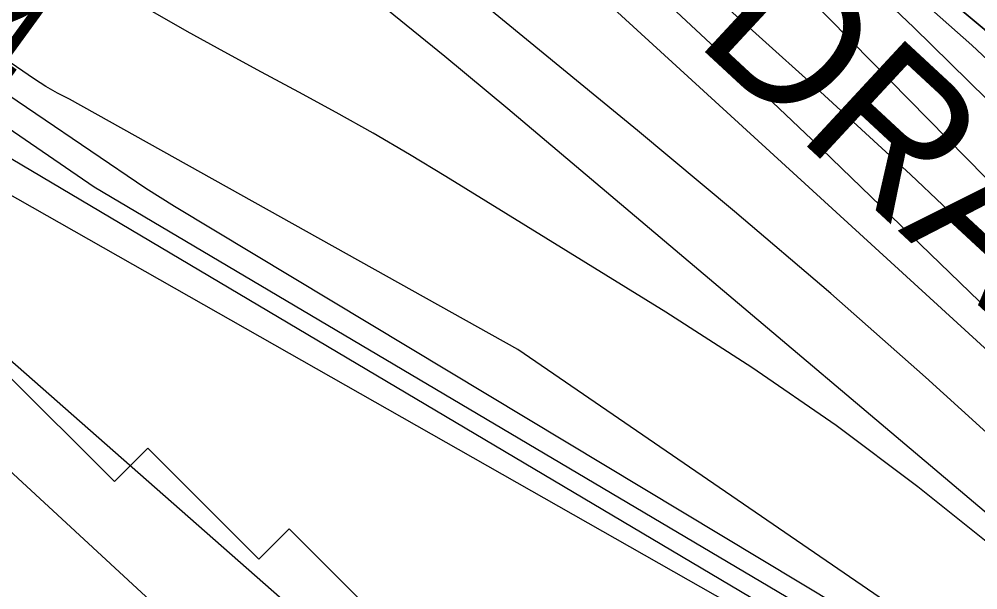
# Model space of a CAD drawing. Extents: x 3704301 to 3742427, y 506229 to 532009.
# Drawn here: x 3727772 to 3728437, y 518866 to 519262 of the extents above; entities that cross this region are included whole.
import ezdxf

# ---------------------------------------------------------------- set-up
doc = ezdxf.new("R2010")
doc.units = 0
for name, color, linetype in [('V-RIVR-RANG', 7, 'Continuous'), ('V-RRAP-RVMT', 7, 'Continuous'), ('V-TOPO-DPTH', 7, 'Continuous'), ('V-TOPO-MAJR', 7, 'Continuous'), ('V-TOPO-MINR', 7, 'Continuous'), ('V-TRAN-LOCK', 7, 'Continuous')]:
    doc.layers.add(name, color=color, linetype=linetype)

msp = doc.modelspace()

# ---------------------------------------------------------------- linework, layer by layer
at = {"layer": 'V-RRAP-RVMT'}
for p, q in [((3727760.81, 519018.33), (3727837.88, 518941.25)), ((3727837.88, 518941.25), (3727861.08, 518964.46)), ((3727861.08, 518964.46), (3727938.16, 518887.38)), ((3727938.16, 518887.38), (3727959.26, 518908.49)), ((3727959.26, 518908.49), (3728036.34, 518831.41))]:
    msp.add_line(p, q, dxfattribs=at)
at = {"layer": 'V-TOPO-DPTH'}
for points in [[(3728689.6, 518862.35), (3728673.13, 518879.14), (3728656.6, 518895.86), (3728639.94, 518912.46), (3728623.22, 518928.99), (3728524.36, 519025.98), (3728457.69, 519090.45), (3728390.38, 519154.25), (3728322.15, 519217.05), (3728253.29, 519279.19), (3727987.63, 519515.38), (3727966.89, 519533.27), (3727945.81, 519550.73), (3727924.22, 519567.56), (3727902.29, 519583.97), (3727219.94, 520078.63), (3726929.39, 520168.42), (3726842.73, 520195.47), (3726756.18, 520222.86), (3726669.8, 520250.75), (3726583.52, 520278.97), (3726441.39, 520325.92)], [(3726441.39, 520325.92), (3726583.52, 520278.97), (3726669.8, 520250.75), (3726756.18, 520222.86), (3726842.73, 520195.47), (3726929.39, 520168.42), (3727219.94, 520078.63), (3727902.29, 519583.97), (3727924.22, 519567.56), (3727945.81, 519550.73), (3727966.89, 519533.27), (3727987.63, 519515.38), (3728253.29, 519279.19), (3728322.15, 519217.05), (3728390.38, 519154.25), (3728457.69, 519090.45), (3728524.36, 519025.98), (3728623.22, 518928.99), (3728639.94, 518912.46), (3728656.6, 518895.86), (3728673.13, 518879.14), (3728689.6, 518862.35)], [(3728455.53, 519138.81), (3728402.55, 519192.7), (3728349.6, 519246.62), (3728296.69, 519300.59), (3728243.81, 519354.57), (3728189.47, 519410.09), (3728156.22, 519443.14), (3728122.37, 519475.56), (3728087.65, 519507.04), (3728052.34, 519537.88), (3727990.59, 519590.34), (3727985.66, 519594.41), (3727980.67, 519598.4), (3727975.57, 519602.25), (3727970.41, 519606.02), (3727906.69, 519651.18), (3727869.42, 519677.17), (3727831.89, 519702.77), (3727793.97, 519727.79), (3727755.78, 519752.41), (3727235.23, 520082.38)], [(3727235.23, 520082.38), (3727755.78, 519752.41), (3727793.97, 519727.79), (3727831.89, 519702.77), (3727869.42, 519677.17), (3727906.69, 519651.18), (3727970.41, 519606.02), (3727975.57, 519602.25), (3727980.67, 519598.4), (3727985.66, 519594.41), (3727990.59, 519590.34), (3728052.34, 519537.88), (3728087.65, 519507.04), (3728122.37, 519475.56), (3728156.22, 519443.14), (3728189.47, 519410.09), (3728243.81, 519354.57), (3728296.69, 519300.59), (3728349.6, 519246.62), (3728402.55, 519192.7), (3728455.53, 519138.81)], [(3728469.12, 519181.42), (3728392.56, 519256.62), (3728314.75, 519330.47), (3728235.04, 519402.26), (3728154.08, 519472.7), (3728012.21, 519592.93), (3728001.12, 519602.08), (3727989.88, 519611.03), (3727978.4, 519619.69), (3727966.77, 519628.15), (3727825.85, 519727.82), (3727742.99, 519784.97), (3727659.26, 519840.79), (3727574.25, 519894.61), (3727488.36, 519947.1), (3727252.89, 520087.21)], [(3727252.89, 520087.21), (3727488.36, 519947.1), (3727574.25, 519894.61), (3727659.26, 519840.79), (3727742.99, 519784.97), (3727825.85, 519727.82), (3727966.77, 519628.15), (3727978.4, 519619.69), (3727989.88, 519611.03), (3728001.12, 519602.08), (3728012.21, 519592.93), (3728154.08, 519472.7), (3728235.04, 519402.26), (3728314.75, 519330.47), (3728392.56, 519256.62), (3728469.12, 519181.42)], [(3727369.97, 520050.95), (3727432.01, 520014.77), (3727493.27, 519977.35), (3727553.36, 519938.08), (3727612.67, 519897.57), (3727963.12, 519650.25), (3727981.24, 519637.13), (3727999.13, 519623.72), (3728016.69, 519609.87), (3728034.03, 519595.74), (3728477.97, 519224.69)], [(3728477.97, 519224.69), (3728034.03, 519595.74), (3728016.69, 519609.87), (3727999.13, 519623.72), (3727981.24, 519637.13), (3727963.12, 519650.25), (3727612.67, 519897.57), (3727553.36, 519938.08), (3727493.27, 519977.35), (3727432.01, 520014.77), (3727369.97, 520050.95)]]:
    msp.add_lwpolyline(points, dxfattribs=at)
at = {"layer": 'V-TOPO-MAJR'}
for points in [[(3728623.03, 518887.75), (3728321.82, 519178.6), (3728258.32, 519239.04), (3728194.24, 519298.87), (3728129.32, 519357.76), (3728063.82, 519416.04), (3727954.45, 519511.96), (3727943.09, 519521.65), (3727931.54, 519531.13), (3727919.74, 519540.28), (3727907.77, 519549.22), (3727698.67, 519700.81), (3727616.25, 519758.68), (3727532.72, 519814.84), (3727447.53, 519868.45), (3727361.23, 519920.36), (3727216.47, 520004.47), (3727201.56, 520012.73), (3727186.45, 520020.59)], [(3728475.88, 518787.47), (3728117.9, 519032.88), (3727806.79, 519206.75), (3727798.48, 519210.88), (3727790.43, 519215.53), (3727782.57, 519220.51), (3727740.28, 519249.17)]]:
    msp.add_lwpolyline(points, dxfattribs=at)
at = {"layer": 'V-TOPO-MINR'}
for points in [[(3728689.6, 518862.35), (3728673.13, 518879.14), (3728656.6, 518895.86), (3728639.94, 518912.46), (3728623.22, 518928.99), (3728524.36, 519025.98), (3728457.69, 519090.45), (3728390.38, 519154.25), (3728322.15, 519217.05), (3728253.29, 519279.19), (3727987.63, 519515.38), (3727966.89, 519533.27), (3727945.81, 519550.73), (3727924.22, 519567.56), (3727902.29, 519583.97), (3727219.94, 520078.63), (3726929.39, 520168.42), (3726842.73, 520195.47), (3726756.18, 520222.86), (3726669.8, 520250.75), (3726583.52, 520278.97), (3726441.39, 520325.92)], [(3728465.89, 518954.83), (3728400.76, 519013.63), (3728334.99, 519071.69), (3728268.25, 519128.65), (3728200.88, 519184.87), (3727899.22, 519432.32), (3727886.71, 519442.42), (3727874.09, 519452.38), (3727861.31, 519462.13), (3727848.42, 519471.75), (3727544.13, 519695.01), (3727479.81, 519740.67), (3727414.59, 519784.97), (3727348.01, 519827.21), (3727280.54, 519868.08), (3727186.39, 519923.13), (3727165.12, 519935.07), (3727143.6, 519946.5), (3727121.68, 519957.17), (3727099.51, 519967.33), (3726819.43, 520089.8)], [(3728506.99, 519174.81), (3728432.9, 519244.01), (3728357.18, 519311.43), (3728280.38, 519377.67), (3728023.1, 519594.31), (3728008.89, 519605.96), (3727994.5, 519617.37), (3727979.82, 519628.41), (3727964.95, 519639.2), (3727738.15, 519799.44), (3727657.23, 519854.98), (3727575.36, 519909.02), (3727492.05, 519960.84), (3727407.79, 520011.16), (3727268.75, 520091.66)], [(3728455.53, 519138.81), (3728402.55, 519192.7), (3728349.6, 519246.62), (3728296.69, 519300.59), (3728243.81, 519354.57), (3728189.47, 519410.09), (3728156.22, 519443.14), (3728122.37, 519475.56), (3728087.65, 519507.04), (3728052.34, 519537.88), (3727990.59, 519590.34), (3727985.66, 519594.41), (3727980.67, 519598.4), (3727975.57, 519602.25), (3727970.41, 519606.02), (3727906.69, 519651.18), (3727869.42, 519677.17), (3727831.89, 519702.77), (3727793.97, 519727.79), (3727755.78, 519752.41), (3727235.23, 520082.38)], [(3728469.12, 519181.42), (3728392.56, 519256.62), (3728314.75, 519330.47), (3728235.04, 519402.26), (3728154.08, 519472.7), (3728012.21, 519592.93), (3728001.12, 519602.08), (3727989.88, 519611.03), (3727978.4, 519619.69), (3727966.77, 519628.15), (3727825.85, 519727.82), (3727742.99, 519784.97), (3727659.26, 519840.79), (3727574.25, 519894.61), (3727488.36, 519947.1), (3727252.89, 520087.21)], [(3728477.97, 519224.69), (3728034.03, 519595.74), (3728016.69, 519609.87), (3727999.13, 519623.72), (3727981.24, 519637.13), (3727963.12, 519650.25), (3727612.67, 519897.57), (3727553.36, 519938.08), (3727493.27, 519977.35), (3727432.01, 520014.77), (3727369.97, 520050.95)], [(3728550.16, 518828.94), (3728110.84, 519199.98), (3728067.22, 519236.22), (3728023.21, 519271.98), (3727978.63, 519307.02), (3727933.66, 519341.58), (3727859.71, 519397.47), (3727851.45, 519403.74), (3727843.2, 519410.04), (3727834.98, 519416.37), (3727826.78, 519422.72), (3727745.91, 519485.63), (3727697.02, 519523.1), (3727647.77, 519560.08), (3727597.99, 519596.34), (3727547.84, 519632.11), (3727149.36, 519912.03), (3727140.04, 519918.2), (3727130.51, 519924.01), (3727120.67, 519929.28), (3727110.62, 519934.19), (3727004.4, 519982.5), (3726940.68, 520010.23), (3726876.4, 520036.56)], [(3728623, 518868.27), (3727989.62, 519447.87), (3727977.72, 519458.66), (3727965.76, 519469.38), (3727953.71, 519480), (3727941.6, 519490.55), (3727921.06, 519508.29), (3727919.15, 519509.89), (3727917.22, 519511.46), (3727915.25, 519512.98), (3727913.25, 519514.47), (3727884.24, 519535.5), (3727867.63, 519547.35), (3727850.9, 519559.02), (3727834, 519570.44), (3727816.97, 519581.69), (3727181.03, 519994.74), (3727177.49, 519996.92), (3727173.88, 519998.99), (3727170.18, 520000.87), (3727166.42, 520002.64), (3727132.59, 520017.54), (3727111.8, 520026.51)], [(3728476.76, 518772.99), (3727879.67, 519132.06), (3727859.7, 519144.66), (3727744.93, 519222.46), (3727732.11, 519231.37), (3727719.44, 519240.46), (3727706.97, 519249.84), (3727694.65, 519259.42), (3727583.48, 519347.85), (3727523.77, 519397.46), (3727465.56, 519448.7), (3727409.59, 519502.38), (3727355.11, 519557.69), (3727281.37, 519635.85), (3727265.01, 519653.41), (3727248.82, 519671.12), (3727232.86, 519689.04), (3727217.06, 519707.11), (3727200.91, 519724.79), (3727184.14, 519741.82), (3727166.43, 519757.88)], [(3728477.64, 518758.52), (3727823.88, 519145.47), (3727708.07, 519224.9), (3727687.72, 519240.02), (3727667.56, 519255.4), (3727339.87, 519510.74), (3727288.36, 519551.01), (3727236.94, 519591.38), (3727185.65, 519631.92), (3727134.45, 519672.57)], [(3728484.5, 518739.12), (3727636.9, 519241.71), (3727478.4, 519359.92), (3727441.91, 519383.44), (3727404.33, 519404.83), (3727365.12, 519423.06), (3727324.81, 519439.17), (3727308.88, 519436.72), (3727298.56, 519430.48), (3727296.67, 519418.57), (3727300.4, 519402.89), (3727352.58, 519344.01), (3727383.05, 519310.58), (3727414.11, 519277.73), (3727446.07, 519245.75), (3727478.63, 519214.35), (3727511.87, 519183.16), (3727528.28, 519167.82), (3727544.72, 519152.51), (3727561.21, 519137.26), (3727577.73, 519122.04), (3728067.86, 518669)], [(3728451.07, 518893.24), (3728395.53, 518937.51), (3728338.82, 518980.15), (3728280.34, 519020.34), (3728220.69, 519058.89), (3728067.99, 519153.03), (3728042.81, 519168.21), (3728017.44, 519183.06), (3727991.79, 519197.41), (3727965.94, 519211.43), (3727940.02, 519225.32), (3727914.19, 519239.38), (3727888.5, 519253.69), (3727862.9, 519268.16), (3727806.12, 519300.64), (3727791.37, 519309.73), (3727777.05, 519319.41), (3727763.39, 519330)], [(3728433.45, 518760.89), (3727662, 519199.06), (3727643.65, 519199.06), (3727616.72, 519196.61), (3727604.48, 519186.82), (3727602.03, 519179.47), (3727603.26, 519168.46), (3728187.7, 518654.35)]]:
    msp.add_lwpolyline(points, dxfattribs=at)

# ---------------------------------------------------------------- texts
at = {"layer": 'V-RIVR-RANG'}
msp.add_text('-94', height=67, rotation=324.01728, dxfattribs=at).set_placement((3727654.62, 519283.96))
at = {"layer": 'V-TRAN-LOCK'}
msp.add_text('POYDRAS', height=100, rotation=317.18123, dxfattribs=at).set_placement((3728032.51, 519438.78))

doc.saveas('drawing.dxf')
